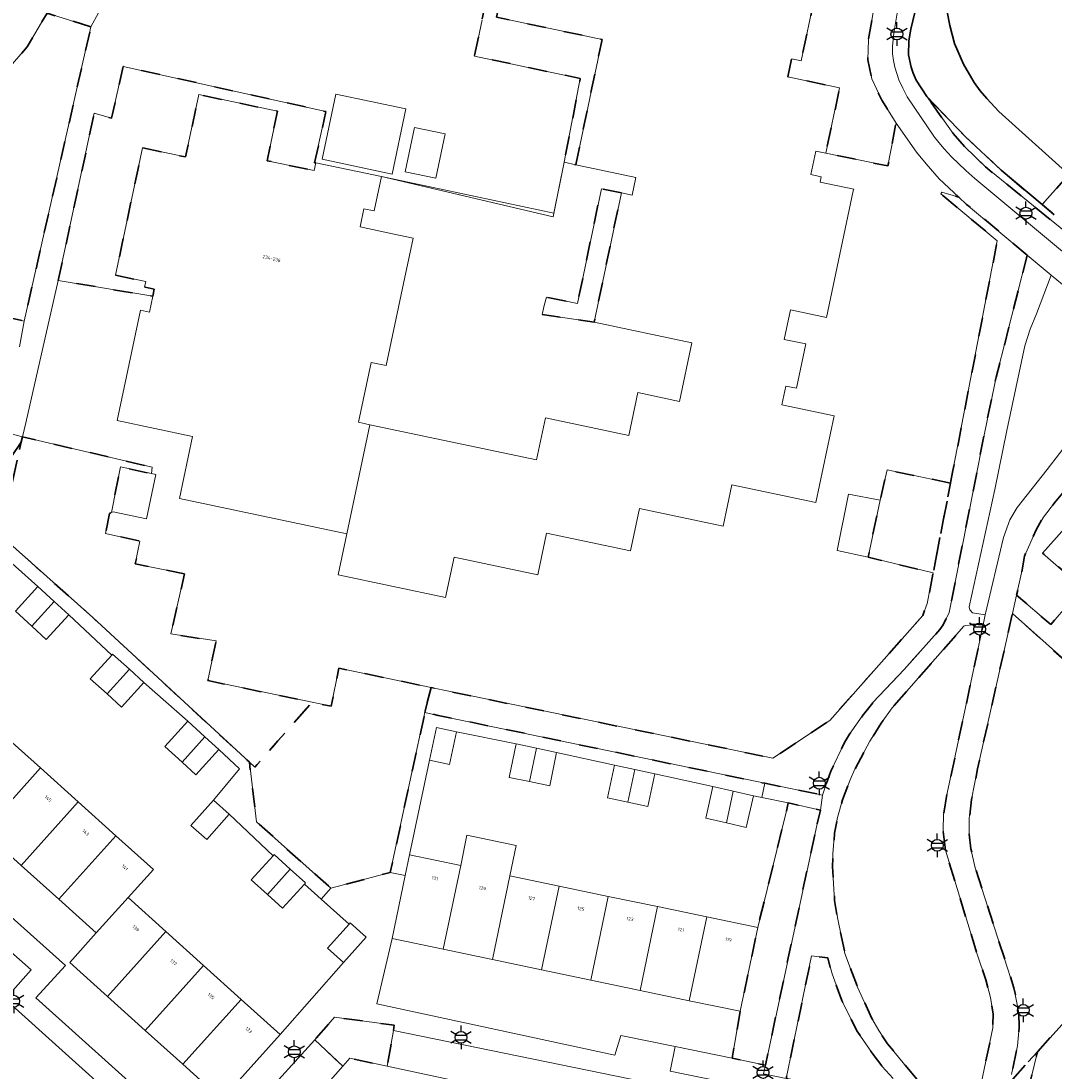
# Model space of a CAD drawing. Extents: x 105780 to 185197, y 477999 to 525027.
# Tile 139 of 562: x 106591 to 106702, y 479322 to 479435. Entities that reach past the tile are written whole.
import ezdxf
from ezdxf.enums import TextEntityAlignment as Align

# ---------------------------------------------------------------- set-up
doc = ezdxf.new("R2010")
doc.units = 0
doc.linetypes.add('XX-HIDDEN', pattern=[4, 2, -2])
for name, color, linetype, lineweight in [('B-GV-GR-MATERIAALGRENS-G', 252, 'XX-HIDDEN', 35), ('B-RO-IE-MEUBILAIR_WEGMEUBILAIR-S', 252, 'Continuous', 25), ('B-RO-IE-TERREINAFSCHEIDING_KUNSTMATIG_HEKWERK-G', 252, 'IE-TERREINAFSCHEIDING-KUNSTMATIG', 18), ('B-WE-GW-WATERGANG_SLOOT_INSTEEK-G', 252, 'Continuous', 30), ('B-XX-KG-KADASTRAAL_BEBOUWING-G', 252, 'Continuous', 20), ('B1-WE-OG-BEBOUWING-T18', 7, 'Continuous', 18), ('B1-WE-OG-TERREIN_ERF-GV', 252, 'Continuous', 18), ('B1-WE-VH-VERHARDING_ASFALT-GV', 252, 'Continuous', 18), ('B1-WE-VH-VERHARDING_BETONSTRAATSTEEN-GV', 252, 'Continuous', 18), ('B1-WE-VH-VERHARDING_TEGEL-GV', 252, 'Continuous', 18)]:
    doc.layers.add(name, color=color, linetype=linetype, lineweight=lineweight)
doc.styles.add('NLCS-ISO', font='NLCS-ISO.ttf')
doc.styles.add('NLCS-ISO-M200-T18', font='NLCS-ISO.ttf', dxfattribs={"height": 0.36})
doc.linetypes.add('IE-TERREINAFSCHEIDING-KUNSTMATIG', pattern='A,4,[82,NLCS.SHX,S=0.75,R=90,X=0,Y=0],4,-2', length=10)

# ---------------------------------------------------------------- blocks, each defined once
blk = doc.blocks.new('B-SIE-WEG_LICHTMAST-SO')
at = {"ltscale": 0.1}
for p, q in [((0, 1.27), (0, 2.53)), ((-1.1, 0.63), (-2.19, 1.27)), ((1.1, 0.63), (2.19, 1.27)), ((-1.1, -0.63), (-2.19, -1.27)), ((0, -1.27), (0, -2.53)), ((1.1, -0.63), (2.19, -1.27))]:
    blk.add_line(p, q, dxfattribs=at)
at = {"flags": 128}
for points in [[(-1.16, 0.5), (1.16, 0.5)], [(-1.16, -0.5), (1.16, -0.5)]]:
    blk.add_lwpolyline(points, dxfattribs=at)
at = {"ltscale": 0.1}
blk.add_circle((0, 0), 1.27, dxfattribs=at)
at = {"style": 'NLCS-ISO'}
blk.add_attdef('TYPE', text='', height=1.8, dxfattribs=at).set_placement((0, 2.53), align=Align.BOTTOM_CENTER)

msp = doc.modelspace()

# ---------------------------------------------------------------- linework, layer by layer
at = {"layer": 'B-GV-GR-MATERIAALGRENS-G', "flags": 128}
for points in [[(106684.032, 479450.225), (106676.743, 479451.762), (106675.315, 479444.988), (106677.616, 479444.503), (106674.689, 479430.621), (106673.672, 479430.836), (106673.263, 479428.899), (106678.807, 479427.73), (106677.327, 479420.715), (106683.989, 479419.346), (106684.85, 479423.928), (106683.32, 479426.41), (106682.25, 479428.67), (106681.82, 479430.72), (106681.89, 479432.86), (106683.4, 479441.73), (106683.88, 479445.67), (106684.14, 479448.7)], [(106642.033, 479435.292), (106644.938, 479449.073), (106643.48, 479449.25), (106640.472, 479435.019), (106639.65, 479431.13), (106651, 479428.73), (106649.272, 479419.738), (106650.505, 479419.478), (106653.337, 479432.909)], [(106622.634, 479419.687), (106622.51, 479419.69), (106623.73, 479425.18), (106601.99, 479430.02), (106600.74, 479424.47), (106598.89, 479425), (106595.027, 479407.06), (106605.165, 479405.398), (106605.321, 479406.138), (106604.282, 479406.356), (106604.409, 479406.957), (106601.175, 479407.639), (106604.053, 479421.286), (106608.684, 479420.309), (106610.095, 479427.001), (106618.543, 479425.22), (106617.424, 479419.914), (106622.458, 479418.852)], [(106696.11, 479418.907), (106692.286, 479422.48), (106688.14, 479426.78), (106690.99, 479422.83), (106692.2, 479421.43), (106694.44, 479419.25), (106705.3, 479410.44), (106707.737, 479413.152), (106707.864, 479413.295), (106708.182, 479413.654), (106707.539, 479414.235), (106705.514, 479412.062), (106704.913, 479411.778), (106704.328, 479412.015), (106700.515, 479415.212)], [(106703.392, 479418.415), (106700.515, 479415.212), (106704.328, 479412.015), (106704.913, 479411.778), (106705.514, 479412.062), (106707.539, 479414.235), (106705.218, 479416.333), (106705.432, 479416.57)], [(106698.924, 479409.787), (106692.42, 479415.23), (106691.579, 479416.014), (106689.775, 479416.548), (106689.663, 479416.354), (106695.707, 479411.315), (106691.879, 479391.49), (106690.955, 479386.704), (106690.694, 479385.351), (106688.837, 479375.733), (106688.204, 479372.452), (106687.714, 479371.176), (106677.745, 479359.918), (106671.66, 479355.86), (106636.385, 479363.147), (106634.996, 479363.432), (106634.37, 479360.92), (106634.336, 479360.761), (106635.78, 479360.461), (106670.773, 479353.175), (106676.98, 479351.91), (106677.49, 479353.48), (106677.86, 479354.46), (106679.33, 479357.56), (106679.88, 479358.44), (106681.23, 479360.37), (106682.38, 479361.82), (106685.71, 479365.38), (106689.56, 479369.66), (106689.89, 479370.15), (106690.54, 479371.48), (106693.185, 479384.831), (106694.36, 479390.84), (106695.59, 479396.71)], [(106655.402, 479416.451), (106653.26, 479416.903), (106650.69, 479404.59), (106647.38, 479405.27), (106647.13, 479404.4), (106646.92, 479403.41), (106652.484, 479402.608)], [(106608.58, 479375.63), (106603.29, 479376.69), (106603.79, 479379.13), (106600.11, 479379.95), (106600.53, 479382.11), (106600.738, 479382.198), (106601.696, 479387.082), (106605.044, 479386.372), (106605.09, 479387.05), (106591.189, 479390.323), (106591.04, 479389.74), (106588.874, 479379.722), (106598.73, 479370.96), (106615.52, 479355.44), (106616.092, 479354.91), (106618.581, 479357.717), (106622.25, 479361.856), (106611.06, 479364.19), (106611.96, 479368.43), (106607.11, 479369.19)], [(106591.04, 479389.74), (106590.03, 479388.22), (106588.6, 479386.55), (106587.33, 479385.17), (106584.74, 479383.397), (106588.874, 479379.722)], [(106690.694, 479385.351), (106683.89, 479386.77), (106683.16, 479383.51), (106681.85, 479377.41), (106688.837, 479375.733)], [(106707.14, 479385.22), (106707.793, 479386.068), (106705.857, 479387.762), (106703.95, 479385.74), (106701.84, 479383.24), (106700.65, 479381.72), (106699.86, 479380.35), (106698.61, 479377.52), (106698.31, 479375.74), (106697.773, 479373.348), (106701.44, 479370.2), (106704.838, 479374.117), (106704.246, 479374.633), (106700.56, 479377.85)], [(106728.384, 479355.836), (106710.44, 479359.68), (106697.327, 479371.361), (106693.59, 479354.72), (106692.96, 479351.43), (106692.71, 479349.45), (106692.68, 479347.71), (106692.88, 479346.15), (106693.34, 479344.13), (106697.5, 479331.25), (106698, 479328.76), (106698.04, 479327.01), (106697.88, 479325.04), (106697.23, 479321.96), (106697.05, 479321.107), (106700.016, 479324.395)], [(106690.14, 479346.01), (106689.89, 479348.21), (106689.94, 479349.83), (106690.34, 479352.11), (106694.187, 479370.15), (106693.12, 479370.23), (106692.68, 479370.12), (106692.25, 479370.08), (106692.12, 479370.01), (106684.45, 479361.27), (106683.27, 479359.63), (106682.05, 479357.69), (106680.41, 479354.61), (106679.93, 479353.56), (106679.12, 479351.39), (106678.58, 479349.5), (106678.27, 479347.83), (106678.07, 479345.6), (106678.04, 479344.26), (106678.27, 479340.61), (106678.6, 479338.6), (106679.38, 479334.95), (106680.73, 479331.33), (106682.26, 479327.97), (106683, 479326.68), (106683.95, 479325.26), (106687.31, 479321.19), (106690.398, 479317.843), (106691.81, 479317.54), (106693.18, 479317.25), (106695.24, 479326.95), (106695.27, 479328.42), (106694.99, 479330.2), (106694.47, 479332.11), (106693.54, 479334.88)], [(106634.336, 479360.761), (106634.37, 479360.92), (106634.996, 479363.432), (106625.121, 479365.531), (106624.29, 479361.43), (106622.25, 479361.856), (106618.581, 479357.717), (106616.092, 479354.91), (106615.52, 479355.44), (106616.28, 479349.04), (106624.26, 479341.93), (106630.63, 479343.63)], [(106676.38, 479348.82), (106676.75, 479350.31), (106673.29, 479351.08), (106673.078, 479350.08), (106670.03, 479337.714), (106668.156, 479328.735), (106667.28, 479323.7), (106670.84, 479322.97)], [(106673.08, 479321.53), (106687.057, 479318.554), (106684.55, 479321.52), (106683.38, 479322.83), (106682.39, 479324.11), (106680.65, 479326.63), (106679.05, 479329.91), (106677.99, 479332.74), (106677.53, 479334.47), (106675.8, 479334.7)], [(106630.99, 479326.69), (106631.05, 479327.24), (106624.65, 479328.12), (106622.53, 479325.68), (106625.55, 479322.84), (106626.3, 479323.7), (106630.28, 479322.85)], [(106698.95, 479319.99), (106700.016, 479324.395), (106697.05, 479321.107), (106690.15, 479288.41), (106690.14, 479287.67), (106692.73, 479285.49), (106693.23, 479285.18), (106700.85, 479283.8), (106692.719, 479287.202), (106691.6, 479287.67), (106694.23, 479300.49), (106695.764, 479306.827), (106697.176, 479312.663)]]:
    msp.add_lwpolyline(points, close=True, dxfattribs=at)
for points in [[(106598.53, 479434.25), (106593.828, 479435.729), (106593.234, 479434.728), (106591.68, 479432.11), (106590.14, 479430.29), (106588.63, 479428.8), (106587.31, 479427.76), (106585.12, 479426.45), (106583.13, 479425.61), (106582.587, 479425.49)], [(106582.339, 479420.854), (106582.996, 479420.363), (106584.89, 479418.574), (106586.76, 479416.063), (106588.242, 479413.387), (106589.164, 479410.6), (106589.767, 479407.374), (106589.721, 479405.778), (106589.213, 479403.226), (106591.38, 479402.72), (106598.53, 479434.25)]]:
    msp.add_lwpolyline(points, dxfattribs=at)
at = {"layer": 'B-RO-IE-TERREINAFSCHEIDING_KUNSTMATIG_HEKWERK-G', "flags": 128}
msp.add_lwpolyline([(106629.686, 479418.2), (106648.102, 479413.912), (106649.272, 479419.738)], dxfattribs=at)
at = {"layer": 'B-WE-GW-WATERGANG_SLOOT_INSTEEK-G', "flags": 128}
for points in [[(106703.436, 479500.604), (106691.005, 479443.369), (106690.49, 479440.01), (106690.28, 479437.13), (106690.34, 479435.87), (106690.63, 479434.39), (106691.13, 479432.48), (106692.09, 479430.26), (106693.22, 479428.29), (106693.89, 479427.39), (106694.57, 479426.59), (106695.89, 479425.2), (106703.392, 479418.415)], [(106687.57, 479438.78), (106686.44, 479434.01), (106686.22, 479432.75), (106686.19, 479431.27), (106686.46, 479429.94), (106686.68, 479429.28), (106687.02, 479428.55), (106688.14, 479426.78), (106692.286, 479422.48), (106696.11, 479418.907), (106700.515, 479415.212), (106703.392, 479418.415), (106695.89, 479425.2), (106694.57, 479426.59), (106693.89, 479427.39), (106693.22, 479428.29), (106692.09, 479430.26), (106691.13, 479432.48), (106690.63, 479434.39), (106690.34, 479435.87)]]:
    msp.add_lwpolyline(points, dxfattribs=at)
at = {"layer": 'B-XX-KG-KADASTRAAL_BEBOUWING-G', "flags": 128}
msp.add_lwpolyline([(106642.033, 479435.292), (106653.337, 479432.909), (106650.505, 479419.478), (106656.96, 479418.117), (106656.558, 479416.207), (106655.402, 479416.451), (106652.484, 479402.608), (106662.976, 479400.396), (106661.651, 479394.11), (106657.166, 479395.055), (106656.199, 479390.472), (106647.255, 479392.358), (106646.304, 479387.848), (106628.436, 479391.616), (106625.969, 479379.922), (106625.039, 479375.513), (106636.554, 479373.085), (106637.469, 479377.424), (106646.447, 479375.531), (106647.391, 479380.005), (106656.397, 479378.106), (106657.352, 479382.635), (106666.305, 479380.747), (106667.239, 479385.179), (106676.252, 479383.278), (106678.213, 479392.578), (106672.602, 479393.761), (106673.023, 479395.76), (106674.171, 479395.518), (106675.175, 479400.276), (106672.862, 479400.764), (106673.528, 479403.924), (106677.411, 479403.106), (106680.271, 479416.671), (106680.311, 479416.859), (106676.712, 479417.618), (106676.832, 479418.186), (106675.706, 479418.423), (106676.238, 479420.945), (106677.327, 479420.715), (106678.807, 479427.73), (106673.263, 479428.899), (106673.672, 479430.836), (106674.689, 479430.621), (106677.616, 479444.503)], dxfattribs=at)
for points in [[(106632.201, 479407.419), (106632.484, 479408.762), (106633.084, 479411.608), (106630.852, 479412.079), (106627.391, 479412.809), (106627.802, 479414.76), (106628.912, 479414.526), (106629.686, 479418.2), (106622.634, 479419.687), (106622.458, 479418.852), (106617.424, 479419.914), (106618.543, 479425.22), (106610.095, 479427.001), (106608.684, 479420.309), (106604.053, 479421.286), (106601.175, 479407.639), (106604.409, 479406.957), (106604.282, 479406.356), (106605.321, 479406.138), (106605.165, 479405.398), (106604.803, 479403.684), (106603.833, 479403.889), (106602.335, 479396.785), (106601.337, 479392.054), (106609.436, 479390.347), (106608.035, 479383.704), (106625.969, 479379.922), (106628.436, 479391.616), (106627.225, 479391.871), (106628.578, 479398.289), (106630.204, 479397.947)], [(106605.044, 479386.372), (106601.696, 479387.082), (106600.738, 479382.198), (106600.91, 479382.27), (106604.492, 479381.514), (106605.502, 479386.275)], [(106683.16, 479383.51), (106679.75, 479384.18), (106678.55, 479378.13), (106681.85, 479377.41)], [(106594.582, 479372.674), (106592.838, 479374.267), (106590.429, 479371.63), (106592.194, 479370.017)], [(106596.16, 479371.234), (106594.582, 479372.674), (106592.194, 479370.017), (106593.75, 479368.596)], [(106602.654, 479365.409), (106600.858, 479367.032), (106600.764, 479366.928), (106598.464, 479364.381), (106600.267, 479362.753)], [(106604.218, 479363.997), (106602.654, 479365.409), (106600.267, 479362.753), (106601.824, 479361.347)], [(106610.745, 479358.167), (106608.92, 479359.823), (106606.46, 479357.111), (106608.298, 479355.444)], [(106637.715, 479358.684), (106635.591, 479359.142), (106634.839, 479355.651), (106636.962, 479355.193)], [(106593.137, 479354.823), (106589.1, 479358.451), (106582.97, 479351.631), (106587.008, 479348.002)], [(106612.251, 479356.801), (106610.745, 479358.167), (106608.298, 479355.444), (106609.791, 479354.089)], [(106646.307, 479356.94), (106644.13, 479357.391), (106643.388, 479353.804), (106645.558, 479353.354)], [(106648.467, 479356.493), (106646.307, 479356.94), (106645.558, 479353.354), (106647.724, 479352.906)], [(106597.172, 479351.197), (106593.137, 479354.823), (106587.008, 479348.002), (106591.045, 479344.373)], [(106656.842, 479354.646), (106654.65, 479355.106), (106653.916, 479351.607), (106656.111, 479351.147)], [(106658.98, 479354.197), (106656.842, 479354.646), (106656.111, 479351.147), (106658.246, 479350.699)], [(106667.375, 479352.345), (106665.225, 479352.836), (106664.448, 479349.433), (106666.661, 479348.927)], [(106669.576, 479351.842), (106667.375, 479352.345), (106666.661, 479348.927), (106668.799, 479348.439)], [(106601.215, 479347.564), (106597.172, 479351.197), (106591.045, 479344.373), (106595.084, 479340.743)], [(106613.354, 479349.866), (106611.659, 479351.367), (106609.252, 479348.647), (106610.947, 479347.147)], [(106601.215, 479347.564), (106595.084, 479340.743), (106599.102, 479337.132), (106602.508, 479340.924), (106605.231, 479343.954)], [(106643.452, 479343.264), (106644.13, 479346.513), (106638.853, 479347.614), (106638.175, 479344.365), (106636.3, 479335.386), (106641.577, 479334.284)], [(106619.898, 479343.985), (106618.18, 479345.539), (106618.057, 479345.403), (106615.724, 479342.825), (106617.451, 479341.262)], [(106638.175, 479344.365), (106632.703, 479345.508), (106632.241, 479343.294), (106630.829, 479336.528), (106636.3, 479335.386)], [(106621.426, 479342.378), (106621.538, 479342.501), (106619.898, 479343.985), (106617.451, 479341.262), (106619.082, 479339.787)], [(106648.728, 479342.162), (106643.452, 479343.264), (106641.577, 479334.284), (106646.853, 479333.183)], [(106654.005, 479341.06), (106648.728, 479342.162), (106646.853, 479333.183), (106652.13, 479332.081)], [(106606.568, 479337.275), (106602.508, 479340.924), (106599.102, 479337.132), (106596.26, 479333.97), (106600.318, 479330.322)], [(106659.281, 479339.958), (106654.005, 479341.06), (106652.13, 479332.081), (106657.406, 479330.979)], [(106664.558, 479338.857), (106659.281, 479339.958), (106657.406, 479330.979), (106662.683, 479329.878)], [(106670.03, 479337.714), (106664.558, 479338.857), (106662.683, 479329.878), (106668.156, 479328.735)], [(106610.606, 479333.646), (106606.568, 479337.275), (106600.318, 479330.322), (106604.357, 479326.693)], [(106626.214, 479338.089), (106623.9, 479335.52), (106625.604, 479333.985), (106628.035, 479336.684), (106626.331, 479338.219)], [(106614.644, 479330.016), (106610.606, 479333.646), (106604.357, 479326.693), (106608.395, 479323.063)], [(106618.831, 479326.253), (106614.644, 479330.016), (106608.395, 479323.063), (106612.582, 479319.3)]]:
    msp.add_lwpolyline(points, close=True, dxfattribs=at)
at = {"layer": 'B1-WE-OG-TERREIN_ERF-GV', "flags": 128}
for points in [[(106653.26, 479416.903), (106655.402, 479416.451), (106656.558, 479416.207), (106656.96, 479418.117), (106650.505, 479419.478), (106649.272, 479419.738), (106648.18, 479414.3), (106629.686, 479418.2), (106628.912, 479414.526), (106627.802, 479414.76), (106627.391, 479412.809), (106630.852, 479412.079), (106633.084, 479411.608), (106632.484, 479408.762), (106632.201, 479407.419), (106630.204, 479397.947), (106628.578, 479398.289), (106627.225, 479391.871), (106628.436, 479391.616), (106646.304, 479387.848), (106647.255, 479392.358), (106656.199, 479390.472), (106657.166, 479395.055), (106661.651, 479394.11), (106662.976, 479400.396), (106652.484, 479402.608), (106646.92, 479403.41), (106647.13, 479404.4), (106647.38, 479405.27), (106650.69, 479404.59)], [(106582.97, 479351.631), (106578.932, 479355.26), (106574.86, 479358.92), (106570.707, 479362.653), (106567.423, 479359), (106595.823, 479333.651), (106592.61, 479330.18), (106608.92, 479315.54), (106611.211, 479317.954), (106612.582, 479319.3), (106608.395, 479323.063), (106604.357, 479326.693), (106600.318, 479330.322), (106596.26, 479333.97), (106599.102, 479337.132), (106595.084, 479340.743), (106591.045, 479344.373), (106587.008, 479348.002)], [(106673.078, 479350.08), (106673.29, 479351.08), (106670.458, 479351.661), (106669.576, 479351.842), (106668.799, 479348.439), (106666.661, 479348.927), (106664.448, 479349.433), (106665.225, 479352.836), (106658.98, 479354.197), (106658.246, 479350.699), (106656.111, 479351.147), (106653.916, 479351.607), (106654.65, 479355.106), (106648.467, 479356.493), (106647.724, 479352.906), (106645.558, 479353.354), (106643.388, 479353.804), (106644.13, 479357.391), (106637.715, 479358.684), (106636.962, 479355.193), (106634.839, 479355.651), (106632.703, 479345.508), (106638.175, 479344.365), (106638.853, 479347.614), (106644.13, 479346.513), (106643.452, 479343.264), (106648.728, 479342.162), (106654.005, 479341.06), (106659.281, 479339.958), (106664.558, 479338.857), (106670.03, 479337.714)], [(106668.156, 479328.735), (106662.683, 479329.878), (106657.406, 479330.979), (106652.13, 479332.081), (106646.853, 479333.183), (106641.577, 479334.284), (106636.3, 479335.386), (106630.829, 479336.528), (106629.2, 479329.54), (106654.71, 479324.04), (106655.34, 479326.15), (106661.178, 479324.952), (106667.28, 479323.7)]]:
    msp.add_lwpolyline(points, close=True, dxfattribs=at)
for points in [[(106589.1, 479358.451), (106593.137, 479354.823), (106597.172, 479351.197), (106601.215, 479347.564), (106605.231, 479343.954), (106602.508, 479340.924), (106606.568, 479337.275), (106610.606, 479333.646), (106614.644, 479330.016), (106618.831, 479326.253), (106625.604, 479333.985), (106623.9, 479335.52), (106626.214, 479338.089), (106623.225, 479340.767), (106621.426, 479342.378), (106619.082, 479339.787), (106617.451, 479341.262), (106615.724, 479342.825), (106618.057, 479345.403), (106613.354, 479349.866), (106610.947, 479347.147), (106609.252, 479348.647), (106611.659, 479351.367), (106614.46, 479354.731), (106612.251, 479356.801), (106609.791, 479354.089), (106608.298, 479355.444), (106606.46, 479357.111), (106608.92, 479359.823), (106604.218, 479363.997), (106601.824, 479361.347), (106600.267, 479362.753), (106598.464, 479364.381), (106600.764, 479366.928), (106596.16, 479371.234), (106593.75, 479368.596), (106592.194, 479370.017), (106590.429, 479371.63), (106592.838, 479374.267), (106588.001, 479378.552)], [(106749.644, 479319.647), (106754.27, 479324.69), (106767.47, 479339.58), (106749.86, 479355.63), (106737.146, 479354.055), (106736.86, 479354.02), (106730.519, 479355.378), (106728.608, 479355.788), (106728.384, 479355.836), (106700.016, 479324.395), (106698.95, 479319.99)]]:
    msp.add_lwpolyline(points, dxfattribs=at)
at = {"layer": 'B1-WE-VH-VERHARDING_ASFALT-GV', "flags": 128}
for points in [[(106683.4, 479441.73), (106681.89, 479432.86), (106681.82, 479430.72), (106682.25, 479428.67), (106683.32, 479426.41), (106684.85, 479423.928), (106687.05, 479420.81), (106688.094, 479419.59), (106689.48, 479417.97), (106691.579, 479416.014), (106692.42, 479415.23), (106698.924, 479409.787), (106701.489, 479407.647), (106703.918, 479405.642)], [(106704.43, 479408.75), (106693.29, 479417.99), (106692.32, 479418.85), (106690.8, 479420.32), (106690.026, 479421.193), (106689.62, 479421.65), (106688.99, 479422.44), (106686.06, 479426.77), (106685.57, 479427.7), (106685.17, 479428.59), (106684.73, 479429.95), (106684.57, 479430.64), (106684.48, 479431.35), (106684.48, 479432.19), (106684.63, 479433.59), (106684.98, 479435.73)], [(106687.31, 479321.19), (106683.95, 479325.26), (106683, 479326.68), (106682.26, 479327.97), (106680.73, 479331.33), (106679.38, 479334.95), (106678.6, 479338.6), (106678.27, 479340.61), (106678.04, 479344.26), (106678.07, 479345.6), (106678.27, 479347.83), (106678.58, 479349.5), (106679.12, 479351.39), (106679.93, 479353.56), (106680.41, 479354.61), (106682.05, 479357.69), (106683.27, 479359.63), (106684.45, 479361.27), (106692.12, 479370.01), (106692.25, 479370.08), (106692.68, 479370.12), (106693.12, 479370.23), (106694.187, 479370.15), (106694.42, 479371.24), (106693.06, 479371.46), (106692.76, 479371.77), (106692.7, 479372.1), (106695.43, 479384.66), (106696.72, 479390.98), (106698.67, 479400.07), (106699.23, 479401.85), (106699.92, 479403.48), (106701.489, 479407.647), (106698.924, 479409.787), (106695.59, 479396.71), (106694.36, 479390.84), (106693.185, 479384.831), (106690.54, 479371.48), (106689.89, 479370.15), (106689.56, 479369.66), (106685.71, 479365.38), (106682.38, 479361.82), (106681.23, 479360.37), (106679.88, 479358.44), (106679.33, 479357.56), (106677.86, 479354.46), (106677.49, 479353.48), (106676.98, 479351.91), (106676.75, 479350.31), (106676.38, 479348.82), (106670.84, 479322.97), (106670.643, 479322.052)], [(106703.71, 479390.26), (106701.07, 479386.8), (106697.83, 479382.73), (106697.06, 479381.42), (106696.37, 479379.54), (106694.42, 479371.24), (106694.187, 479370.15), (106690.34, 479352.11), (106689.94, 479349.83), (106689.89, 479348.21), (106690.14, 479346.01), (106693.54, 479334.88), (106694.47, 479332.11), (106694.99, 479330.2), (106695.27, 479328.42), (106695.24, 479326.95), (106693.18, 479317.25)], [(106697.23, 479321.96), (106697.88, 479325.04), (106698.04, 479327.01), (106698, 479328.76), (106697.5, 479331.25), (106693.34, 479344.13), (106692.88, 479346.15), (106692.68, 479347.71), (106692.71, 479349.45), (106692.96, 479351.43), (106693.59, 479354.72), (106697.327, 479371.361), (106697.773, 479373.348), (106698.31, 479375.74), (106698.61, 479377.52), (106699.86, 479380.35), (106700.65, 479381.72), (106701.84, 479383.24)], [(106673.08, 479321.53), (106675.8, 479334.7), (106677.53, 479334.47), (106677.99, 479332.74), (106679.05, 479329.91), (106680.65, 479326.63), (106682.39, 479324.11), (106683.38, 479322.83), (106684.55, 479321.52)], [(106607.303, 479313.837), (106589.7, 479329.701)], [(106656.99, 479317.15), (106630.28, 479322.85), (106626.3, 479323.7), (106625.55, 479322.84), (106615.81, 479311.808)]]:
    msp.add_lwpolyline(points, dxfattribs=at)
at = {"layer": 'B1-WE-VH-VERHARDING_BETONSTRAATSTEEN-GV', "flags": 128}
for points in [[(106590.14, 479430.29), (106591.68, 479432.11), (106593.234, 479434.728), (106593.828, 479435.729), (106598.53, 479434.25), (106600.17, 479437.31), (106594.497, 479438.254), (106597.07, 479450.54), (106592.556, 479451.542), (106590.77, 479442.98)], [(106590.89, 479399.95), (106591.38, 479402.72), (106589.213, 479403.226)]]:
    msp.add_lwpolyline(points, dxfattribs=at)
for points in [[(106701.489, 479407.647), (106699.92, 479403.48), (106699.23, 479401.85), (106698.67, 479400.07), (106696.72, 479390.98), (106695.43, 479384.66), (106692.7, 479372.1), (106692.76, 479371.77), (106693.06, 479371.46), (106694.42, 479371.24), (106696.37, 479379.54), (106697.06, 479381.42), (106697.83, 479382.73), (106701.07, 479386.8), (106703.71, 479390.26), (106704.39, 479391.3), (106704.67, 479391.96), (106705.98, 479402.04), (106705.82, 479403.12), (106705.47, 479404.09), (106704.95, 479404.79), (106703.918, 479405.642)], [(106710.804, 479381.978), (106707.14, 479385.22), (106700.56, 479377.85), (106704.246, 479374.633)], [(106583.324, 479340.941), (106573.187, 479349.885), (106570.403, 479346.865), (106574.91, 479343.03), (106589.7, 479329.701), (106589.64, 479329.97), (106589.67, 479330.18), (106589.87, 479330.65), (106592.12, 479333.18)], [(106630.99, 479326.69), (106630.28, 479322.85), (106656.99, 479317.15), (106657.84, 479321.18)], [(106625.55, 479322.84), (106622.53, 479325.68), (106612.59, 479314.76), (106615.7, 479312.14), (106615.81, 479311.808)]]:
    msp.add_lwpolyline(points, close=True, dxfattribs=at)
at = {"layer": 'B1-WE-VH-VERHARDING_TEGEL-GV', "flags": 128}
for points in [[(106705.3, 479410.44), (106694.44, 479419.25), (106692.2, 479421.43), (106690.99, 479422.83), (106688.14, 479426.78), (106687.02, 479428.55), (106686.68, 479429.28), (106686.46, 479429.94), (106686.19, 479431.27), (106686.22, 479432.75), (106686.44, 479434.01), (106687.57, 479438.78)], [(106600.17, 479437.31), (106598.53, 479434.25), (106591.38, 479402.72), (106590.89, 479399.95)], [(106684.98, 479435.73), (106684.63, 479433.59), (106684.48, 479432.19), (106684.48, 479431.35), (106684.57, 479430.64), (106684.73, 479429.95), (106685.17, 479428.59), (106685.57, 479427.7), (106686.06, 479426.77), (106688.99, 479422.44), (106689.62, 479421.65), (106690.026, 479421.193), (106690.8, 479420.32), (106692.32, 479418.85), (106693.29, 479417.99), (106704.43, 479408.75)], [(106589.01, 479390.879), (106591.189, 479390.323), (106591.57, 479391.81), (106595.027, 479407.06), (106598.89, 479425), (106600.74, 479424.47), (106601.99, 479430.02), (106623.73, 479425.18), (106622.51, 479419.69), (106622.634, 479419.687), (106629.686, 479418.2), (106648.18, 479414.3), (106649.272, 479419.738), (106651, 479428.73), (106639.65, 479431.13), (106640.472, 479435.019)], [(106590.03, 479388.22), (106591.04, 479389.74), (106591.189, 479390.323), (106589.01, 479390.879)], [(106588.001, 479378.552), (106592.838, 479374.267), (106594.582, 479372.674), (106596.16, 479371.234), (106600.764, 479366.928), (106600.858, 479367.032), (106602.654, 479365.409), (106604.218, 479363.997), (106608.92, 479359.823), (106610.745, 479358.167), (106612.251, 479356.801), (106614.46, 479354.731), (106611.659, 479351.367), (106613.354, 479349.866), (106618.057, 479345.403), (106618.18, 479345.539), (106619.898, 479343.985), (106621.538, 479342.501), (106621.426, 479342.378), (106623.225, 479340.767), (106624.26, 479341.93), (106616.28, 479349.04), (106615.52, 479355.44), (106598.73, 479370.96), (106588.874, 479379.722)], [(106704.838, 479374.117), (106701.44, 479370.2), (106697.773, 479373.348), (106697.327, 479371.361), (106710.44, 479359.68)], [(106608.92, 479315.54), (106592.61, 479330.18), (106595.823, 479333.651), (106567.423, 479359)], [(106660.64, 479322.33), (106661.178, 479324.952), (106655.34, 479326.15), (106654.71, 479324.04), (106629.2, 479329.54), (106630.829, 479336.528), (106632.241, 479343.294), (106630.63, 479343.63), (106624.26, 479341.93), (106623.225, 479340.767), (106626.214, 479338.089), (106626.331, 479338.219), (106628.035, 479336.684), (106625.604, 479333.985), (106618.831, 479326.253), (106612.582, 479319.3)], [(106583.324, 479340.941), (106592.12, 479333.18), (106589.87, 479330.65)], [(106589.7, 479329.701), (106607.303, 479313.837)], [(106612.59, 479314.76), (106622.53, 479325.68), (106624.65, 479328.12), (106631.05, 479327.24), (106630.99, 479326.69), (106657.84, 479321.18)]]:
    msp.add_lwpolyline(points, dxfattribs=at)
for points in [[(106632.286, 479425.462), (106630.814, 479418.48), (106623.315, 479420.061), (106624.787, 479427.043)], [(106632.286, 479425.462), (106624.787, 479427.043), (106623.315, 479420.061), (106630.814, 479418.48)], [(106695.707, 479411.315), (106689.663, 479416.354), (106689.775, 479416.548), (106691.579, 479416.014), (106689.48, 479417.97), (106688.094, 479419.59), (106687.05, 479420.81), (106684.85, 479423.928), (106683.989, 479419.346), (106677.327, 479420.715), (106676.238, 479420.945), (106675.706, 479418.423), (106676.832, 479418.186), (106676.712, 479417.618), (106680.311, 479416.859), (106680.271, 479416.671), (106677.411, 479403.106), (106673.528, 479403.924), (106672.862, 479400.764), (106675.175, 479400.276), (106674.171, 479395.518), (106673.023, 479395.76), (106672.602, 479393.761), (106678.213, 479392.578), (106676.252, 479383.278), (106667.239, 479385.179), (106666.305, 479380.747), (106657.352, 479382.635), (106656.397, 479378.106), (106647.391, 479380.005), (106646.447, 479375.531), (106637.469, 479377.424), (106636.554, 479373.085), (106625.039, 479375.513), (106625.969, 479379.922), (106608.035, 479383.704), (106609.436, 479390.347), (106601.337, 479392.054), (106602.335, 479396.785), (106603.833, 479403.889), (106604.803, 479403.684), (106605.165, 479405.398), (106595.027, 479407.06), (106591.57, 479391.81), (106591.189, 479390.323), (106605.09, 479387.05), (106605.044, 479386.372), (106605.502, 479386.275), (106604.492, 479381.514), (106600.91, 479382.27), (106600.738, 479382.198), (106600.53, 479382.11), (106600.11, 479379.95), (106603.79, 479379.13), (106603.29, 479376.69), (106608.58, 479375.63), (106607.11, 479369.19), (106611.96, 479368.43), (106611.06, 479364.19), (106622.25, 479361.856), (106624.29, 479361.43), (106625.121, 479365.531), (106634.996, 479363.432), (106636.385, 479363.147), (106671.66, 479355.86), (106677.745, 479359.918), (106687.714, 479371.176), (106688.204, 479372.452), (106688.837, 479375.733), (106681.85, 479377.41), (106678.55, 479378.13), (106679.75, 479384.18), (106683.16, 479383.51), (106683.89, 479386.77), (106690.694, 479385.351), (106690.955, 479386.704), (106691.879, 479391.49)], [(106636.499, 479422.793), (106635.497, 479418.043), (106632.235, 479418.731), (106633.237, 479423.481)], [(106636.499, 479422.793), (106633.237, 479423.481), (106632.235, 479418.731), (106635.497, 479418.043)], [(106634.839, 479355.651), (106635.591, 479359.142), (106637.715, 479358.684), (106644.13, 479357.391), (106646.307, 479356.94), (106648.467, 479356.493), (106654.65, 479355.106), (106656.842, 479354.646), (106658.98, 479354.197), (106665.225, 479352.836), (106667.375, 479352.345), (106669.576, 479351.842), (106670.458, 479351.661), (106670.773, 479353.175), (106635.78, 479360.461), (106634.336, 479360.761), (106630.63, 479343.63), (106632.241, 479343.294), (106632.703, 479345.508)], [(106676.98, 479351.91), (106670.773, 479353.175), (106670.458, 479351.661), (106673.29, 479351.08), (106676.75, 479350.31)], [(106673.08, 479321.53), (106670.643, 479322.052), (106670.84, 479322.97), (106667.28, 479323.7), (106661.178, 479324.952), (106660.64, 479322.33), (106689.688, 479316.401), (106689.417, 479315.047), (106688.992, 479312.928), (106688.277, 479309.614), (106687.635, 479306.514), (106687.153, 479304.34), (106686.687, 479302.234), (106685.352, 479295.988), (106684.897, 479293.794), (106684.461, 479291.692), (106684.004, 479289.388), (106685.818, 479289.099), (106689.88, 479308.11), (106691.81, 479317.54), (106690.398, 479317.843), (106687.057, 479318.554)]]:
    msp.add_lwpolyline(points, close=True, dxfattribs=at)

# ---------------------------------------------------------------- block references
at = {"layer": 'B-RO-IE-MEUBILAIR_WEGMEUBILAIR-S', "xscale": 0.5, "yscale": 0.5, "zscale": 0.5}
for p in [(106684.946, 479433.486), (106698.776, 479414.286), (106693.816, 479369.706), (106676.627, 479353.186), (106689.276, 479346.526), (106590.256, 479329.816), (106698.496, 479328.845), (106638.216, 479325.946), (106620.336, 479324.396), (106670.596, 479322.186)]:
    msp.add_blockref('B-SIE-WEG_LICHTMAST-SO', p, dxfattribs=at)

# ---------------------------------------------------------------- texts
at = {"layer": 'B1-WE-OG-BEBOUWING-T18', "style": 'NLCS-ISO-M200-T18'}
for s, rotation, p in [('234-236', 346.9, (106617.911, 479409.434)), ('145', 318.1, (106593.948, 479351.54)), ('143', 318.1, (106597.987, 479347.91)), ('141', 318.1, (106602.165, 479344.154)), ('131', 348.3, (106635.413, 479343.002)), ('129', 348.3, (106640.504, 479341.939)), ('127', 348.3, (106645.781, 479340.837)), ('125', 348.3, (106651.057, 479339.735)), ('123', 348.3, (106656.334, 479338.633)), ('139', 318.1, (106603.34, 479337.622)), ('121', 348.3, (106661.795, 479337.494)), ('119', 348.3, (106666.887, 479336.43)), ('137', 318.1, (106607.378, 479333.992)), ('135', 318.1, (106611.416, 479330.363)), ('133', 318.1, (106615.454, 479326.733))]:
    msp.add_text(s, height=0.36, rotation=rotation, dxfattribs=at).set_placement(p, align=Align.MIDDLE)

doc.saveas('drawing.dxf')
